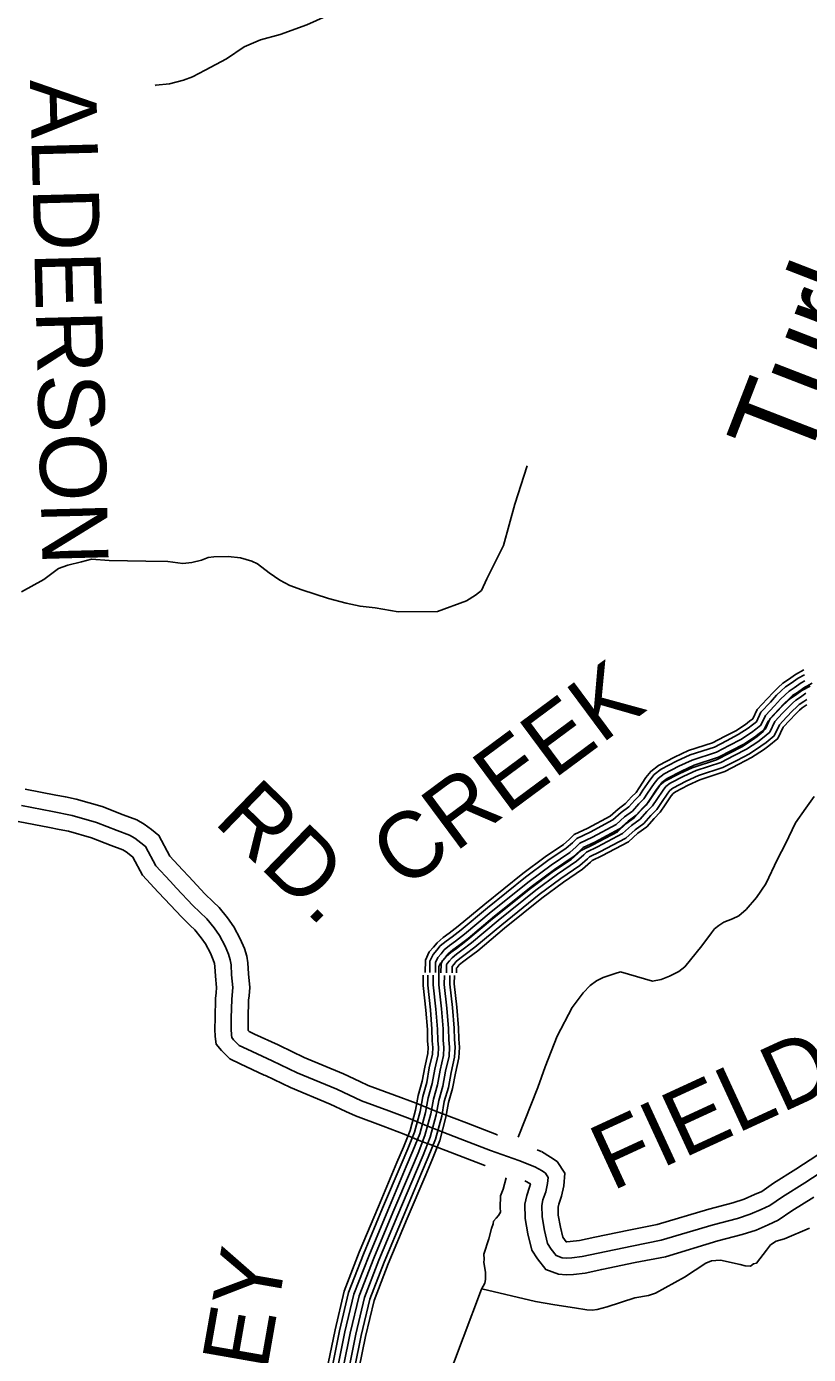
# Model space of a CAD drawing. Extents: x 1551132 to 1791609, y 378168 to 563823.
# Drawn here: x 1615575 to 1619947, y 503828 to 511260 of the extents above; entities that cross this region are included whole.
import ezdxf

# ---------------------------------------------------------------- set-up
doc = ezdxf.new("R2010")
doc.units = 0
for name, color, linetype in [('DESIGN - DRAINAGE - Bridges and Cross Drains Size Text', 7, 'Continuous'), ('DESIGN - ROW - Right-of-Way and Easement Labels', 7, 'Continuous'), ('DESIGN - TRANSPORTATION - Text', 7, 'Continuous'), ('SURVEY - PROPERTY - Owners', 7, 'Continuous'), ('SURVEY - TRANSPORTATION - Roads', 7, 'Continuous')]:
    doc.layers.add(name, color=color, linetype=linetype)

msp = doc.modelspace()

# ---------------------------------------------------------------- linework, layer by layer
at = {"layer": 'DESIGN - TRANSPORTATION - Text'}
for points in [[(1616293.083, 510930.802), (1616296.7, 510931.069), (1616372.915, 510940.219), (1616451.238, 510959.362), (1616501.537, 510978.829), (1616574.06, 511016.088), (1616692.941, 511078.865), (1616791.838, 511145.883), (1616882.411, 511184.934), (1616992.917, 511215.735), (1617141.747, 511270.153), (1617304.801, 511342.447), (1617423.524, 511391.198), (1617495.797, 511406.407), (1617547.929, 511411.824), (1617584.003, 511413.416), (1617623.985, 511406.941), (1617741.983, 511391.549), (1617796.031, 511388.924), (1617834.131, 511392.499), (1617870.288, 511402.107), (1617970.619, 511418.991), (1618082.766, 511437.358)], [(1615545.566, 508095.254), (1615670.546, 508165.981), (1615753.353, 508227.166), (1615805.626, 508244.608), (1615881.95, 508263.775), (1615938.207, 508279.167), (1616036.271, 508272.025), (1616240.516, 508267.675), (1616364.672, 508266.25), (1616448.67, 508255.267), (1616498.802, 508260.7), (1616553.034, 508274.109), (1616589.241, 508287.726), (1616621.324, 508291.368), (1616701.48, 508294.451), (1616771.479, 508285.634), (1616833.352, 508266.884), (1616865.243, 508252.484), (1616930.758, 508201.616), (1616990.382, 508160.84), (1617046.139, 508132.139), (1617113.954, 508107.305), (1617263.634, 508059.479), (1617361.465, 508032.295), (1617439.388, 508015.37), (1617523.403, 508006.386), (1617653.349, 507984.844), (1617871.678, 507986.344), (1618034.59, 508046.612), (1618085.023, 508078.105), (1618119.364, 508103.772), (1618148.146, 508169.591), (1618242.377, 508354.929), (1618305.093, 508586.743), (1618373.6, 508800.44)], [(1618896.511, 505968.643), (1619074.031, 505917.875), (1619124.205, 505927.325), (1619170.471, 505944.834), (1619222.836, 505970.293), (1619255.194, 505997.985), (1619350.658, 506115.155), (1619405.54, 506186.69), (1619421.84, 506210.557), (1619446.073, 506228.316), (1619474.339, 506248.042), (1619522.604, 506265.526), (1619556.854, 506283.176), (1619599.311, 506318.769), (1619656.16, 506386.27), (1619709.092, 506461.831), (1619774.74, 506599.393), (1619817.773, 506685.095), (1619875.18, 506802.698), (1619932.212, 506886.242), (1619978.994, 506949.844)], [(1618324.19, 505043.068), (1618434.138, 505322.117), (1618475.504, 505437.912), (1618541.544, 505609.541), (1618625.467, 505768.937), (1618686.499, 505852.431), (1618726.998, 505892.057), (1618761.364, 505919.725), (1618799.621, 505937.325), (1618865.978, 505960.617), (1618896.511, 505968.643)], [(1617913.066, 503648.407), (1618119.453, 504192.33), (1618137.861, 504226.197), (1618140.111, 504248.214), (1618140.569, 504288.307), (1618131.161, 504342.533), (1618133.369, 504360.551), (1618131.686, 504388.635), (1618158.694, 504474.52), (1618175.377, 504532.455), (1618183.677, 504558.422), (1618185.868, 504574.431), (1618200.068, 504590.307), (1618214.268, 504606.182), (1618224.484, 504624.107), (1618222.776, 504650.183), (1618225.526, 504716.301), (1618239.95, 504752.219), (1618256.3, 504815.579)], [(1618120.644, 504194.53), (1618420.804, 504123.295), (1618528.76, 504106.019), (1618638.724, 504088.719), (1618706.697, 504077.919), (1618736.722, 504075.569), (1618764.796, 504079.252), (1618821.053, 504094.644), (1618975.849, 504144.979), (1619052.106, 504158.138), (1619092.313, 504171.713), (1619253.543, 504260.065), (1619372.607, 504338.876), (1619404.806, 504352.534), (1619428.864, 504354.268), (1619454.921, 504355.968), (1619564.794, 504330.651), (1619592.76, 504324.317), (1619622.776, 504321.967), (1619638.959, 504335.817), (1619657.025, 504339.618), (1619711.915, 504411.153), (1619734.282, 504440.962), (1619766.573, 504462.638), (1619812.771, 504474.138), (1619953.66, 504534.664)]]:
    msp.add_lwpolyline(points, dxfattribs=at)
at = {"layer": 'SURVEY - PROPERTY - Owners'}
for points in [[(1619956.303, 507569.001), (1619910.304, 507544.451), (1619873.605, 507517.758), (1619845.806, 507499.899), (1619825.798, 507481.049), (1619801.482, 507458.24), (1619767.974, 507422.097), (1619721.275, 507372.046), (1619694.326, 507315.019), (1619660.118, 507287.285), (1619633.969, 507267.493), (1619573.679, 507227.984), (1619505.439, 507192.55), (1619433.182, 507155.14), (1619296.919, 507110.297), (1619224.695, 507076.905), (1619144.414, 507035.562), (1619116.248, 507013.786), (1619098.056, 506989.919), (1619061.624, 506936.176), (1619039.341, 506902.333), (1619009.108, 506872.566), (1618972.784, 506830.84), (1618926.527, 506797.206), (1618878.195, 506753.588), (1618741.69, 506680.711), (1618675.475, 506649.26), (1618657.333, 506631.393), (1618619.076, 506597.692), (1618514.553, 506526.54), (1618391.873, 506435.513), (1618180.586, 506265.183), (1618031.631, 506140.355), (1617979.332, 506100.77), (1617947.158, 506077.028), (1617920.992, 506055.236), (1617904.834, 506035.352), (1617888.693, 506017.477), (1617880.543, 505999.526), (1617880.101, 505949.466)], [(1615566.273, 506991.634), (1615738.127, 506958.375), (1615791.918, 506948.074), (1615852.2, 506936.541), (1615996.554, 506894.19), (1616114.852, 506848.455), (1616190.325, 506819.605), (1616232.482, 506796.579), (1616272.406, 506765.428), (1616293.531, 506748.836), (1616314.189, 506732.619), (1616374.737, 506617.191), (1616445.627, 506540.689), (1616481.559, 506502.355), (1616572.024, 506406.427), (1616618.665, 506361.285), (1616651.572, 506329.442), (1616698.821, 506272.032), (1616734.062, 506221.664), (1616769.719, 506153.204), (1616793.244, 506100.12), (1616805.418, 506056.944), (1616812.118, 506020.043), (1616815.326, 505958.658), (1616822.618, 505881.347), (1616818.534, 505835.738)], [(1615546.773, 506899.365), (1615720.303, 506865.781), (1615830.017, 506844.78), (1615966.23, 506804.821), (1616081.019, 506760.445), (1616150.717, 506733.794), (1616180.542, 506717.51), (1616214.283, 506691.176), (1616240.074, 506670.926), (1616297.064, 506562.29), (1616376.654, 506476.396), (1616412.869, 506437.762), (1616504.901, 506340.167), (1616582.165, 506265.391), (1616623.681, 506214.956), (1616653.28, 506172.646), (1616684.721, 506112.287), (1616704.312, 506068.06), (1616713.445, 506035.676), (1616718.27, 506009.109), (1616721.27, 505951.766), (1616727.928, 505881.122), (1616722.07, 505815.596), (1616719.137, 505709.493), (1616718.612, 505649.425), (1616720.303, 505615.365), (1616722.178, 505601.332), (1616732.061, 505589.231), (1616764.144, 505557.522), (1616807.593, 505535.788), (1616948.815, 505471.162), (1617088.078, 505403.835), (1617309.048, 505311.758), (1617448.336, 505246.448), (1617599.699, 505191.03), (1617719.188, 505145.912), (1617822.702, 505102.945), (1617999.931, 505035.285), (1618169.185, 504969.7), (1618326.54, 504914.232), (1618416.13, 504877.389)], [(1615528.015, 506810.604), (1615703.161, 506776.703), (1615757.143, 506766.37), (1615808.675, 506756.511), (1615937.064, 506718.844), (1616048.47, 506675.776), (1616112.618, 506651.25), (1616130.576, 506641.442), (1616158.367, 506619.749), (1616168.775, 506611.574), (1616222.341, 506509.472), (1616310.297, 506414.544), (1616346.788, 506375.627), (1616440.327, 506276.424), (1616490.009, 506228.339), (1616515.4, 506203.772), (1616551.391, 506160.046), (1616575.565, 506125.495), (1616602.948, 506072.919), (1616618.764, 506037.226), (1616624.972, 506015.217), (1616627.989, 505998.592), (1616630.789, 505945.141), (1616636.839, 505880.906), (1616634.272, 505852.222)], [(1617880.101, 505949.466), (1617879.643, 505897.407), (1617894.442, 505763.112), (1617903.45, 505650.892), (1617904.884, 505586.807), (1617908.525, 505546.723), (1617906.125, 505500.688), (1617887.417, 505418.753), (1617872.709, 505336.784), (1617850.035, 505256.89), (1617835.327, 505174.921), (1617802.286, 505053.06), (1617763.462, 504955.291), (1617726.729, 504867.505), (1617622.665, 504622.132), (1617516.525, 504366.759), (1617434.744, 504155.228), (1617384.962, 503947.414), (1617347.362, 503761.526)], [(1616634.272, 505852.213), (1616631.472, 505820.887), (1616628.439, 505711.143), (1616627.889, 505647.566), (1616629.897, 505607.099), (1616635.672, 505563.847), (1616664.863, 505528.105), (1616710.653, 505482.854), (1616768.419, 505453.961), (1616904.016, 505391.91), (1616910.182, 505389.085), (1617050.862, 505321.075), (1617272.332, 505228.789), (1617359.43, 505187.938), (1617413.428, 505162.629), (1617568.083, 505106.003), (1617685.772, 505061.568), (1617789.136, 505018.667), (1617830.843, 505002.742), (1617967.374, 504950.616), (1618137.711, 504884.614), (1618138.619, 504884.297)], [(1616818.534, 505835.746), (1616816.243, 505810.096), (1616813.418, 505707.776), (1616812.918, 505651.35), (1616813.418, 505641.4), (1616819.751, 505635.141), (1616848.309, 505620.849), (1616981.022, 505560.123), (1616988.972, 505556.481), (1617126.76, 505489.871), (1617347.213, 505398.01), (1617437.961, 505355.451), (1617484.627, 505333.575), (1617632.565, 505279.416), (1617753.92, 505233.59), (1617857.601, 505190.555), (1617896.817, 505175.58), (1618033.78, 505123.295), (1618201.901, 505058.152), (1618208.076, 505055.977)], [(1618454.279, 504964.391), (1618504.986, 504932.674), (1618541.835, 504907.573), (1618584.826, 504841.655), (1618578.184, 504771.461), (1618566.418, 504714.177), (1618550.168, 504668.642), (1618547.101, 504653), (1618548.16, 504607.599), (1618559.868, 504540.597), (1618572.976, 504484.412), (1618582.142, 504470.362), (1618591.184, 504458.503), (1618595.033, 504458.145), (1618615.016, 504459.303), (1618666.157, 504465.904), (1618753.005, 504484.446), (1618941.8, 504522.947), (1619101.847, 504554.723), (1619389.965, 504641.534), (1619524.837, 504676.035), (1619587.844, 504697.06), (1619645.892, 504722.711), (1619685.891, 504740.653), (1619751.34, 504786.638), (1619877.137, 504864.39), (1620159.272, 505049.303)], [(1618416.13, 504877.389), (1618457.895, 504854.997), (1618475.77, 504842.822), (1618491.536, 504818.646), (1618488.345, 504784.903), (1618478.845, 504738.669), (1618462.462, 504692.751), (1618456.187, 504660.767), (1618457.637, 504598.682), (1618470.953, 504522.472), (1618488.278, 504448.228), (1618507.994, 504418.011), (1618535.651, 504381.726), (1618569.509, 504369.409), (1618593.458, 504367.193), (1618623.449, 504368.926), (1618681.456, 504376.418), (1618771.538, 504395.644), (1618959.692, 504434.02), (1619123.813, 504466.604), (1619414.298, 504554.123), (1619550.469, 504588.957), (1619620.601, 504612.366), (1619682.783, 504639.842), (1619730.932, 504661.443), (1619801.297, 504710.877), (1619925.852, 504787.863), (1620209.204, 504973.576)], [(1618430.654, 504973.375), (1618451.987, 504964.6)], [(1618360.114, 504798.862), (1618391.788, 504783.453), (1618387.814, 504764.128), (1618371.289, 504717.81), (1618361.681, 504668.834), (1618363.539, 504589.415), (1618378.53, 504503.629), (1618400.23, 504410.619), (1618430.912, 504363.592), (1618477.428, 504302.566), (1618548.709, 504276.64), (1618591.825, 504272.649), (1618632.216, 504274.982), (1618697.364, 504283.399), (1618790.795, 504303.333), (1618978.291, 504341.576), (1619146.645, 504375.002), (1619439.589, 504463.262), (1619577.11, 504498.447), (1619654.659, 504524.322), (1619721.132, 504553.698), (1619777.756, 504579.099), (1619853.229, 504632.125), (1619976.493, 504708.311)]]:
    msp.add_lwpolyline(points, dxfattribs=at)
at = {"layer": 'SURVEY - TRANSPORTATION - Roads'}
for points in [[(1619921.812, 507659.012), (1619875.205, 507634.136), (1619835.631, 507605.36), (1619803.132, 507584.485), (1619777.282, 507560.126), (1619750.808, 507535.292), (1619715.309, 507497.008), (1619659.377, 507437.056), (1619635.127, 507385.738), (1619617.586, 507371.513), (1619594.97, 507354.404), (1619540.88, 507318.953), (1619476.631, 507285.594), (1619410.658, 507251.434), (1619276.261, 507207.208), (1619197.763, 507170.907), (1619108.681, 507125.039), (1619065.041, 507091.297), (1619038.383, 507056.321), (1619000.259, 507000.078), (1618982.751, 506973.494), (1618956.735, 506947.876), (1618924.727, 506911.109), (1618882.77, 506880.599), (1618838.971, 506841.073), (1618713.765, 506774.23), (1618636.042, 506737.312), (1618609.093, 506710.77), (1618576.769, 506682.294), (1618475.288, 506613.217), (1618349.757, 506520.073), (1618136.454, 506348.119), (1617988.524, 506224.157), (1617938.392, 506186.206), (1617904.567, 506161.247), (1617869.868, 506132.346), (1617849.769, 506107.612), (1617826.028, 506081.32), (1617804.561, 506034.044), (1617803.953, 505965.408)], [(1619925.029, 507631.586), (1619888.88, 507612.294), (1619850.156, 507584.118), (1619819.031, 507564.134), (1619794.899, 507541.392), (1619769.058, 507517.15), (1619734.142, 507479.49), (1619680.918, 507422.447), (1619655.877, 507369.454), (1619633.444, 507351.27), (1619609.795, 507333.37), (1619553.888, 507296.727), (1619488.472, 507262.76), (1619420.657, 507227.65), (1619285.71, 507183.241), (1619209.046, 507147.798), (1619122.548, 507103.255), (1619083.449, 507073.021), (1619059.274, 507041.304), (1619021.642, 506985.786), (1619002.734, 506957.076), (1618975.476, 506930.242), (1618942.202, 506892.016), (1618898.986, 506860.599), (1618853.862, 506819.873), (1618725.34, 506751.263), (1618650.992, 506715.945), (1618626.626, 506691.944), (1618592.56, 506661.935), (1618490.187, 506592.25), (1618365.498, 506499.731), (1618152.787, 506328.251), (1618004.557, 506204.031), (1617953.783, 506165.605), (1617920.45, 506141.005), (1617888.251, 506114.187), (1617869.302, 506090.878), (1617847.785, 506067.044), (1617830.227, 506028.368), (1617829.669, 505965.184)], [(1619927.629, 507597.835), (1619905.379, 507585.952), (1619867.664, 507558.526), (1619838.206, 507539.6), (1619816.132, 507518.8), (1619791.049, 507495.274), (1619756.841, 507458.382), (1619706.876, 507404.83), (1619680.885, 507349.82), (1619652.569, 507326.861), (1619627.669, 507308.011), (1619569.571, 507269.943), (1619502.739, 507235.242), (1619432.699, 507198.975), (1619297.102, 507154.357), (1619222.654, 507119.931), (1619139.264, 507076.988), (1619105.631, 507050.987), (1619084.448, 507023.195), (1619047.416, 506968.568), (1619026.825, 506937.293), (1618998.075, 506908.984), (1618963.276, 506869.016), (1618918.544, 506836.482), (1618871.812, 506794.314), (1618739.298, 506723.57), (1618669.016, 506690.186), (1618647.759, 506669.252), (1618611.601, 506637.401), (1618508.153, 506566.983), (1618384.465, 506475.205), (1618172.47, 506304.301), (1618023.873, 506179.781), (1617972.341, 506140.771), (1617939.583, 506116.596), (1617910.401, 506092.295), (1617892.851, 506070.695), (1617874.026, 506049.844), (1617861.168, 506021.535), (1617860.668, 505964.909)], [(1619967.87, 507584.168), (1619921.871, 507559.618), (1619885.172, 507532.925), (1619857.372, 507515.066), (1619837.364, 507496.216), (1619813.048, 507473.407), (1619779.541, 507437.264), (1619732.842, 507387.213), (1619705.892, 507330.187), (1619671.685, 507302.452), (1619645.535, 507282.66), (1619585.245, 507243.151), (1619517.005, 507207.717), (1619444.748, 507170.307), (1619308.485, 507125.464), (1619236.262, 507092.072), (1619155.98, 507050.729), (1619127.814, 507028.953), (1619109.623, 507005.086), (1619073.19, 506951.343), (1619050.908, 506917.5), (1619020.675, 506887.733), (1618984.351, 506846.007), (1618938.093, 506812.373), (1618889.761, 506768.755), (1618753.256, 506695.878), (1618687.041, 506664.427), (1618668.9, 506646.56), (1618630.642, 506612.859), (1618526.12, 506541.707), (1618403.439, 506450.68), (1618192.152, 506280.35), (1618043.197, 506155.522), (1617990.899, 506115.937), (1617958.724, 506092.195), (1617932.558, 506070.403), (1617916.4, 506050.519), (1617900.259, 506032.644), (1617892.109, 506014.693), (1617891.668, 505964.634)], [(1619929.621, 507563.751), (1619921.871, 507559.618), (1619885.172, 507532.925), (1619857.372, 507515.066), (1619837.364, 507496.216), (1619813.048, 507473.407), (1619779.541, 507437.264), (1619732.842, 507387.213), (1619705.892, 507330.187), (1619671.685, 507302.452), (1619645.535, 507282.66), (1619585.245, 507243.151), (1619517.005, 507207.717), (1619444.748, 507170.307), (1619308.485, 507125.464), (1619236.262, 507092.072), (1619155.98, 507050.729), (1619127.814, 507028.953), (1619109.623, 507005.086), (1619073.19, 506951.343), (1619050.908, 506917.5), (1619020.675, 506887.733), (1618984.351, 506846.007), (1618938.093, 506812.373), (1618889.761, 506768.755), (1618753.256, 506695.878), (1618687.041, 506664.427), (1618668.9, 506646.56), (1618630.642, 506612.859), (1618526.12, 506541.707), (1618403.439, 506450.68), (1618192.152, 506280.35), (1618043.197, 506155.522), (1617990.899, 506115.937), (1617958.724, 506092.195), (1617932.558, 506070.403), (1617916.4, 506050.519), (1617900.259, 506032.644), (1617892.109, 506014.693), (1617891.668, 505964.634)], [(1619933.212, 507529.533), (1619902.679, 507507.325), (1619876.538, 507490.532), (1619858.597, 507473.632), (1619835.048, 507451.54), (1619802.24, 507416.147), (1619758.808, 507369.596), (1619730.9, 507310.553), (1619690.801, 507278.044), (1619663.402, 507257.31), (1619600.92, 507216.359), (1619531.271, 507180.191), (1619456.798, 507141.64), (1619319.868, 507096.572), (1619249.87, 507064.213), (1619172.696, 507024.47), (1619149.997, 507006.92), (1619134.797, 506986.977), (1619098.965, 506934.118), (1619074.99, 506897.708), (1619043.274, 506866.483), (1619005.425, 506822.998), (1618957.643, 506788.264), (1618907.711, 506743.196), (1618767.214, 506668.186), (1618705.066, 506638.668), (1618690.041, 506623.868), (1618649.683, 506588.317), (1618544.086, 506516.431), (1618422.414, 506426.154), (1618211.835, 506256.4), (1618062.522, 506131.263), (1618009.457, 506091.104), (1617977.866, 506067.795), (1617954.716, 506048.511), (1617939.95, 506030.344), (1617926.492, 506015.443), (1617923.05, 506007.851), (1617922.667, 505964.359)], [(1619937.162, 507494.074), (1619920.187, 507481.732), (1619895.713, 507465.998), (1619879.83, 507451.04), (1619857.039, 507429.664), (1619824.94, 507395.038), (1619784.765, 507351.979), (1619755.908, 507290.919), (1619709.926, 507253.635), (1619681.276, 507231.951), (1619616.603, 507189.575), (1619545.538, 507152.674), (1619468.839, 507112.964), (1619331.259, 507067.688), (1619263.478, 507036.345), (1619189.413, 506998.203), (1619172.18, 506984.886), (1619159.972, 506968.869), (1619124.739, 506916.901), (1619099.081, 506877.924), (1619065.874, 506845.224), (1619026.5, 506799.997), (1618977.201, 506764.146), (1618925.66, 506717.637), (1618781.172, 506640.493), (1618723.09, 506612.909), (1618711.174, 506601.175), (1618668.725, 506563.783), (1618562.052, 506491.164), (1618441.38, 506401.628), (1618231.518, 506232.449), (1618081.838, 506107.012), (1618028.014, 506066.27), (1617996.999, 506043.386), (1617976.866, 506026.619), (1617963.499, 506010.16), (1617953.974, 505999.618), (1617953.666, 505964.084)], [(1619938.554, 507464.523), (1619934.145, 507461.315), (1619910.996, 507446.44), (1619896.755, 507433.031), (1619874.58, 507412.23), (1619843.039, 507378.205), (1619805.465, 507337.937), (1619775.849, 507275.268), (1619725.167, 507234.176), (1619695.526, 507211.742), (1619629.102, 507168.207), (1619556.921, 507130.731), (1619478.448, 507090.105), (1619340.334, 507044.654), (1619274.319, 507014.128), (1619202.737, 506977.269), (1619189.871, 506967.319), (1619180.046, 506954.435), (1619145.297, 506903.167), (1619118.281, 506862.141), (1619083.89, 506828.282), (1619043.299, 506781.647), (1618992.792, 506744.929), (1618939.968, 506697.261), (1618792.297, 506618.418), (1618737.465, 506592.375), (1618728.023, 506583.083), (1618683.908, 506544.216), (1618576.368, 506471.014), (1618456.505, 506382.07), (1618247.218, 506213.357), (1618097.246, 506087.67), (1618042.806, 506046.469), (1618012.256, 506023.927), (1617994.532, 506009.168), (1617982.274, 505994.076), (1617978.607, 505990.018), (1617978.382, 505963.867)], [(1617792.387, 505950.241), (1617791.887, 505892.973), (1617807.111, 505754.795), (1617815.811, 505646.4), (1617817.261, 505581.849), (1617820.602, 505545.031), (1617818.927, 505512.822), (1617801.444, 505436.27), (1617787.145, 505356.551), (1617764.47, 505276.657), (1617749.67, 505194.18), (1617718.929, 505080.811), (1617682.239, 504988.408), (1617645.898, 504901.564), (1617541.792, 504656.091), (1617435.111, 504399.418), (1617350.813, 504181.379), (1617299.297, 503966.332), (1617261.198, 503777.985)], [(1617818.103, 505950.016), (1617817.611, 505894.273), (1617832.719, 505757.236), (1617841.51, 505647.717), (1617842.952, 505583.307), (1617846.377, 505545.523), (1617844.493, 505509.263), (1617826.652, 505431.136), (1617812.227, 505350.759), (1617789.553, 505270.866), (1617774.778, 505188.538), (1617743.371, 505072.677), (1617706.046, 504978.7), (1617669.597, 504891.581), (1617565.5, 504646.133), (1617458.977, 504389.843), (1617375.42, 504173.712), (1617324.413, 503960.79), (1617286.464, 503773.16)], [(1617849.102, 505949.741), (1617848.627, 505895.84), (1617863.576, 505760.17), (1617872.476, 505649.3), (1617873.918, 505585.057), (1617877.451, 505546.123), (1617875.309, 505504.98), (1617857.035, 505424.945), (1617842.468, 505343.767), (1617819.794, 505263.874), (1617805.053, 505181.73), (1617772.828, 505062.868), (1617734.754, 504966.999), (1617698.163, 504879.539), (1617594.082, 504634.132), (1617487.751, 504378.301), (1617405.078, 504164.47), (1617354.687, 503954.098), (1617316.913, 503767.343)], [(1617880.101, 505949.466), (1617879.643, 505897.407), (1617894.442, 505763.112), (1617903.45, 505650.892), (1617904.884, 505586.807), (1617908.525, 505546.723), (1617906.125, 505500.688), (1617887.417, 505418.753), (1617872.709, 505336.784), (1617850.035, 505256.89), (1617835.327, 505174.921), (1617802.286, 505053.06), (1617763.462, 504955.291), (1617726.729, 504867.505), (1617622.665, 504622.132), (1617516.525, 504366.759), (1617434.744, 504155.228), (1617384.962, 503947.414), (1617347.362, 503761.526)], [(1617880.101, 505949.466), (1617879.643, 505897.407), (1617894.442, 505763.112), (1617903.45, 505650.892), (1617904.884, 505586.807), (1617908.525, 505546.723), (1617906.125, 505500.688), (1617887.417, 505418.753), (1617872.709, 505336.784), (1617850.035, 505256.89), (1617835.327, 505174.921), (1617802.286, 505053.06), (1617763.462, 504955.291), (1617726.729, 504867.505), (1617622.665, 504622.132), (1617516.525, 504366.759), (1617434.744, 504155.228), (1617384.962, 503947.414), (1617347.362, 503761.526)], [(1617911.1, 505949.191), (1617910.659, 505898.974), (1617925.308, 505766.053), (1617934.425, 505652.484), (1617935.85, 505588.557), (1617939.6, 505547.323), (1617936.941, 505496.396), (1617917.8, 505412.561), (1617902.95, 505329.8), (1617880.276, 505249.907), (1617865.601, 505168.113), (1617831.743, 505043.251), (1617792.169, 504943.582), (1617755.295, 504855.471), (1617651.247, 504610.132), (1617545.3, 504355.217), (1617464.41, 504145.986), (1617415.236, 503940.731), (1617377.812, 503755.709)], [(1617942.1, 505948.916), (1617941.675, 505900.54), (1617956.166, 505768.987), (1617965.391, 505654.067), (1617966.816, 505590.307), (1617970.674, 505547.923), (1617967.757, 505492.113), (1617948.183, 505406.369), (1617933.191, 505322.809), (1617910.517, 505242.915), (1617895.875, 505161.304), (1617861.201, 505033.443), (1617820.877, 504931.882), (1617783.861, 504843.429), (1617679.83, 504598.131), (1617574.074, 504343.675), (1617494.068, 504136.744), (1617445.51, 503934.039), (1617408.261, 503749.893)], [(1617966.816, 505948.7), (1617966.399, 505901.79), (1617980.774, 505771.337), (1617990.09, 505655.334), (1617991.507, 505591.707), (1617995.448, 505548.398), (1617992.332, 505488.688), (1617972.407, 505401.436), (1617957.299, 505317.242), (1617934.624, 505237.348), (1617920.008, 505155.879), (1617884.692, 505025.626), (1617843.76, 504922.548), (1617806.644, 504833.838), (1617702.621, 504588.556), (1617597.015, 504334.475), (1617517.717, 504129.378), (1617469.651, 503928.714), (1617432.544, 503745.259)]]:
    msp.add_lwpolyline(points, dxfattribs=at)

# ---------------------------------------------------------------- texts
at = {"layer": 'DESIGN - DRAINAGE - Bridges and Cross Drains Size Text'}
msp.add_text('Turkek', height=475.0094, rotation=68.8092583, dxfattribs=at).set_placement((1619926.171, 508790.766))
at = {"layer": 'DESIGN - ROW - Right-of-Way and Easement Labels'}
for s, height, rotation, p in [('ALDERSON', 370.0095, 271.4961639, (1615592.907, 510961.029)), ('CREEK', 369.998, 36.5742361, (1617683.231, 506421.862)), ('RD.', 369.9999, 315.9423694, (1616614.898, 506806.038)), ('FIELDS', 369.9947, 24.767975, (1618847.394, 504740.177)), ('TURKEY', 370.0091, 80.0550889, (1616685.536, 502406.608))]:
    msp.add_text(s, height=height, rotation=rotation, dxfattribs=at).set_placement(p)

doc.saveas('drawing.dxf')
